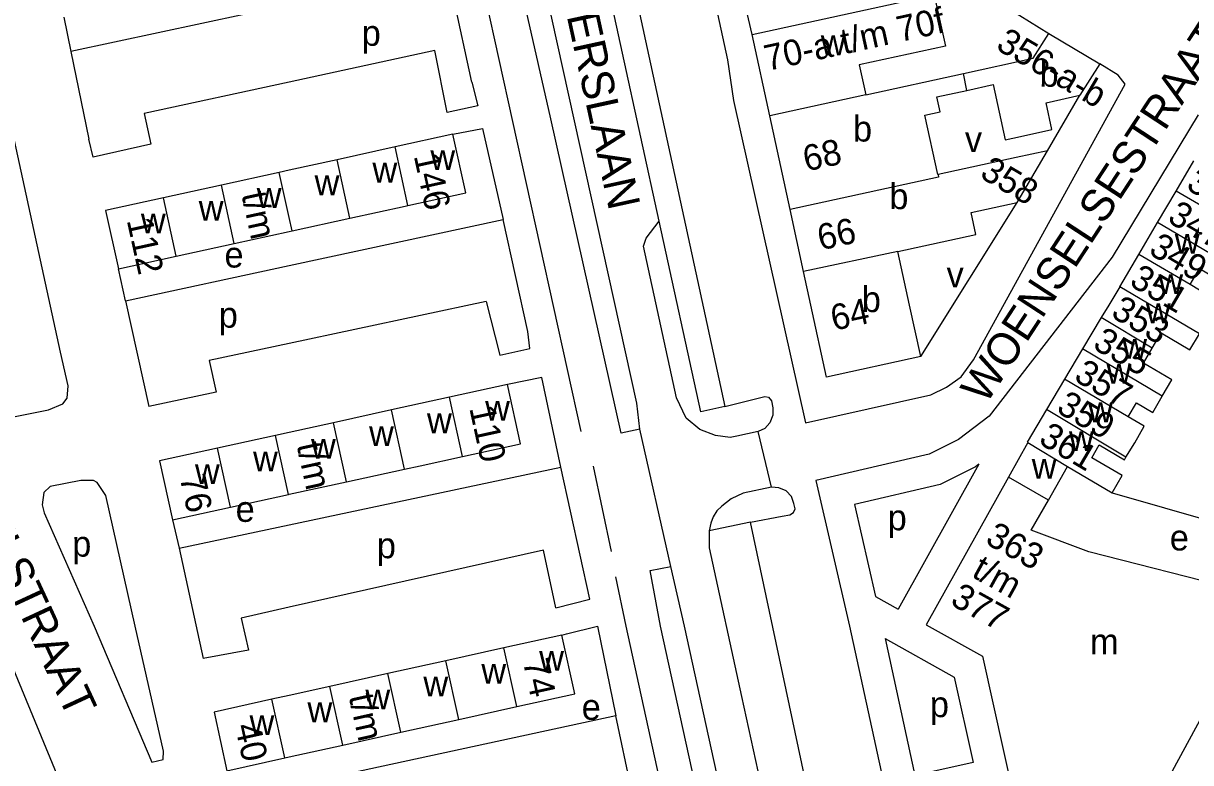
# Model space of a CAD drawing. Extents: x 159294 to 161936, y 384538 to 386517.
# Drawn here: x 160658.6 to 160840.4, y 385678.8 to 385793.9 of the extents above; entities that cross this region are included whole.
import ezdxf

# ---------------------------------------------------------------- set-up
doc = ezdxf.new("R2010")
doc.units = 0
for name, color, linetype in [('BLT_Basislijn', 7, 'Continuous'), ('BLT_Bebouwing', 7, 'Continuous'), ('BLT_Centroide', 7, 'Continuous'), ('BLT_Huisnummer', 7, 'Continuous'), ('BLT_Huisnummer_ tussenligend', 7, 'Continuous'), ('BLT_Huisnummer_reeks', 7, 'Continuous'), ('BLT_Onderdoorgang_en_onderverdeling', 7, 'Continuous'), ('BLT_Onderverdeling_panden', 7, 'Continuous'), ('BLT_Straatnaam', 7, 'Continuous'), ('BLT_Vlakafsluiter', 7, 'Continuous')]:
    doc.layers.add(name, color=color, linetype=linetype)

msp = doc.modelspace()

# ---------------------------------------------------------------- linework, layer by layer
at = {"layer": 'BLT_Basislijn'}
for p, q in [((160745.5, 385730.35), (160709.81, 385891.87)), ((160728.48, 385784.73), (160724.72, 385802.06)), ((160700, 385796.77), (160665.98, 385789.49)), ((160664.89, 385794.81), (160665.98, 385789.49)), ((160665.98, 385789.49), (160668.8, 385775.82)), ((160818.12, 385774.04), (160823.19, 385782.66)), ((160798.4, 385742), (160813.43, 385765.97)), ((160700, 385756.17), (160733.34, 385763.35)), ((160674.52, 385750.68), (160673.4, 385755.64)), ((160674.52, 385750.68), (160700, 385756.17)), ((160674.52, 385750.68), (160678.14, 385734.2)), ((160730.71, 385750.56), (160700, 385744.03)), ((160730.71, 385750.56), (160732.8, 385742.21)), ((160767.88, 385734.22), (160772.85, 385735.48)), ((160767.88, 385734.22), (160764.13, 385733.4)), ((160759.46, 385709.33), (160754.63, 385730.71)), ((160700, 385715.79), (160742.34, 385724.77)), ((160747.34, 385724.93), (160750.15, 385711.65)), ((160828.18, 385720.8), (160854.32, 385713.3)), ((160681.81, 385716.6), (160682.89, 385712.16)), ((160682.89, 385712.16), (160700, 385715.79)), ((160771.86, 385716.22), (160765.42, 385714.86)), ((160742.46, 385698.64), (160743.19, 385698.81)), ((160750.87, 385686.07), (160700, 385675.06)), ((160806.54, 385678.8), (160797.49, 385676.77))]:
    msp.add_line(p, q, dxfattribs=at)
for points in [[(160754.63, 385730.71), (160751.74, 385730.06), (160740.78, 385778.98), (160720.92, 385866.4), (160715.46, 385892.12)], [(160754.63, 385730.71), (160754.14, 385734.73), (160720.6, 385886.61), (160719.38, 385889.57), (160717.22, 385891.54), (160715.46, 385892.12)], [(160747.67, 385883.02), (160768.27, 385788.21), (160769.22, 385781.84), (160780.43, 385731.68), (160799.95, 385736.03), (160802.41, 385737.21), (160804.67, 385738.85), (160806.58, 385741.49), (160830.21, 385784.39), (160829.16, 385785.78), (160826.27, 385787.57)], [(160757.66, 385763.07), (160743.38, 385828.5), (160738.5, 385850.53), (160735.66, 385851.97), (160734.78, 385853.31), (160733.62, 385860.56), (160733.33, 385864.1), (160734.07, 385864.46), (160744.64, 385857.89), (160746.13, 385856.36), (160746.45, 385855.41), (160741.82, 385854.36), (160767.88, 385734.22)], [(160797.58, 385839.53), (160806.29, 385799.82), (160818.33, 385792.27)], [(160664.4, 385742.7), (160654.06, 385789.93)], [(160724.64, 385779.98), (160722.68, 385789.65), (160700, 385784.73)], [(160700, 385784.73), (160677.41, 385779.82), (160678.47, 385775.05), (160669.45, 385773.02), (160668.8, 385775.82)], [(160728.48, 385784.73), (160729.41, 385781.01), (160724.64, 385779.98)], [(160841.61, 385779.6), (160828.21, 385757.49), (160809.03, 385732.7), (160804.25, 385729.07), (160799.7, 385726.81), (160782.06, 385722.7), (160787.3, 385700), (160807.3, 385608.31), (160844.07, 385611.44)], [(160725.51, 385776.59), (160730.1, 385777.49), (160733.34, 385763.35)], [(160732.8, 385742.21), (160737.5, 385743.26), (160737.2, 385745.92), (160733.34, 385763.35)], [(160773.05, 385730.33), (160769.75, 385729.6), (160768.69, 385729.38), (160766.42, 385729.68), (160763.97, 385730.64), (160761.83, 385732.42), (160760.32, 385735.59), (160755.2, 385759.17), (160755.62, 385760.44), (160757.66, 385763.07)], [(160764.13, 385733.4), (160757.66, 385763.07)], [(160700, 385744.03), (160687.54, 385741.38), (160688.61, 385736.43), (160678.14, 385734.2)], [(160651.96, 385739.84), (160654.14, 385735.21), (160655.85, 385733.12), (160657.33, 385732.65), (160662.54, 385733.69), (160664.76, 385734.61), (160665.4, 385735.51), (160665.56, 385737.42), (160664.4, 385742.7)], [(160742.34, 385724.77), (160739.35, 385738.71), (160734.02, 385737.64)], [(160772.85, 385735.48), (160774.09, 385735.8), (160774.65, 385735.66), (160775.12, 385735.1), (160775.33, 385734), (160775.36, 385732.86), (160774.88, 385731.67), (160774.1, 385730.81), (160773.05, 385730.33)], [(160668.93, 385664.69), (160654.25, 385700), (160645.94, 385719.68), (160643.36, 385725.21)], [(160741.54, 385702.86), (160746.83, 385704.23), (160742.34, 385724.77)], [(160807.46, 385725.23), (160806.9, 385724.81), (160801.4, 385722.07), (160788.05, 385718.97), (160791.35, 385704.66)], [(160807.46, 385725.23), (160794.88, 385702.69)], [(160676.02, 385700), (160671.45, 385720.38), (160670.1, 385722.4), (160669.52, 385722.72), (160667.54, 385722.68), (160662.76, 385721.78), (160661.8, 385720.82), (160661.54, 385718.91), (160661.84, 385717.65), (160669.62, 385700), (160678.6, 385678.83), (160680.38, 385679.26), (160680.41, 385680.55), (160676.02, 385700)], [(160775.14, 385721.64), (160770.75, 385720.71), (160768.84, 385719.87), (160767.41, 385718.73), (160766.62, 385717.96), (160766.03, 385717.05), (160765.67, 385716.04), (160765.42, 385714.86)], [(160776.8, 385717.15), (160778, 385717.38), (160778.58, 385717.74), (160778.8, 385718.31), (160778.61, 385719.11), (160778.24, 385720.2), (160777.41, 385721.11), (160776.28, 385721.57), (160775.14, 385721.64)], [(160771.86, 385716.22), (160776.8, 385717.15)], [(160765.42, 385714.86), (160765.42, 385712.2), (160770.48, 385689.06), (160777.74, 385655.86)], [(160793.92, 385612.54), (160771.86, 385716.22)], [(160682.89, 385712.16), (160685.45, 385700.23), (160686.61, 385695.01)], [(160741.54, 385702.86), (160739.61, 385711.87), (160700, 385702.97)], [(160781.75, 385608.19), (160778.62, 385607.67), (160777.84, 385608.96), (160757.87, 385700), (160756.26, 385708.69), (160759.46, 385709.33)], [(160781.75, 385608.19), (160761.59, 385700), (160759.46, 385709.33)], [(160750.83, 385707.69), (160752.47, 385700), (160772.75, 385607.18)], [(160791.35, 385704.66), (160794.88, 385702.69)], [(160700, 385702.97), (160692.53, 385701.29), (160693.68, 385696.29), (160686.61, 385695.01)], [(160743.19, 385698.81), (160748.02, 385700), (160750.87, 385686.07)], [(160792.83, 385698.1), (160803.6, 385692.07), (160806.54, 385678.8)], [(160792.83, 385698.1), (160797.49, 385676.77)], [(160750.39, 385661.9), (160755.78, 385663.04), (160750.87, 385686.07)]]:
    msp.add_lwpolyline(points, dxfattribs=at)
at = {"layer": 'BLT_Bebouwing'}
for p, q in [((160772.11, 385792.14), (160769.89, 385801.75)), ((160774.86, 385779.49), (160772.11, 385792.14)), ((160818.33, 385792.27), (160826.27, 385787.57)), ((160826.27, 385787.57), (160823.19, 385782.66)), ((160789.81, 385782.74), (160805.04, 385786.06)), ((160778.04, 385764.9), (160774.86, 385779.49)), ((160801.03, 385770.32), (160799.02, 385779.56)), ((160725.51, 385776.59), (160716.5, 385774.62)), ((160716.5, 385774.62), (160707.48, 385772.64)), ((160813.43, 385765.97), (160818.12, 385774.04)), ((160700, 385771), (160698.46, 385770.67)), ((160707.48, 385772.64), (160700, 385771)), ((160838.16, 385767.76), (160840.93, 385772.45)), ((160698.46, 385770.67), (160689.44, 385768.69)), ((160801.08, 385770.33), (160801.03, 385770.32)), ((160689.44, 385768.69), (160680.42, 385766.71)), ((160835.27, 385762.85), (160838.16, 385767.76)), ((160806.23, 385764.4), (160813.43, 385765.97)), ((160780.12, 385755.22), (160778.04, 385764.9)), ((160700.46, 385761.57), (160709.47, 385763.54)), ((160832.35, 385757.9), (160835.27, 385762.85)), ((160691.44, 385759.59), (160700, 385761.47)), ((160700, 385761.47), (160700.46, 385761.57)), ((160682.42, 385757.61), (160691.44, 385759.59)), ((160673.4, 385755.64), (160682.42, 385757.61)), ((160829.39, 385752.87), (160832.35, 385757.9)), ((160826.49, 385748.08), (160823.56, 385743.19)), ((160823.56, 385743.19), (160820.76, 385738.47)), ((160820.76, 385738.47), (160817.96, 385733.74)), ((160734.02, 385737.64), (160725, 385735.66)), ((160725, 385735.66), (160715.96, 385733.68)), ((160715.96, 385733.68), (160706.93, 385731.7)), ((160706.93, 385731.7), (160700, 385730.18)), ((160697.89, 385729.72), (160688.86, 385727.74)), ((160700, 385730.18), (160697.89, 385729.72)), ((160815.07, 385728.59), (160812.07, 385723.24)), ((160708.93, 385722.49), (160717.97, 385724.45)), ((160818.27, 385719.65), (160821.27, 385724.9)), ((160700, 385720.55), (160708.93, 385722.49)), ((160690.85, 385718.56), (160699.89, 385720.53)), ((160699.89, 385720.53), (160700, 385720.55)), ((160681.81, 385716.6), (160690.85, 385718.56)), ((160851.66, 385703.57), (160836.88, 385676.21)), ((160742.46, 385698.64), (160733.44, 385696.64)), ((160733.44, 385696.64), (160724.41, 385694.64)), ((160724.41, 385694.64), (160715.38, 385692.65)), ((160715.38, 385692.65), (160706.36, 385690.65)), ((160700, 385689.24), (160697.33, 385688.65)), ((160706.36, 385690.65), (160700, 385689.24)), ((160726.43, 385685.51), (160735.46, 385687.51)), ((160717.4, 385683.51), (160726.43, 385685.51)), ((160708.38, 385681.51), (160717.4, 385683.51)), ((160700, 385679.66), (160708.38, 385681.51)), ((160699.35, 385679.52), (160700, 385679.66))]:
    msp.add_line(p, q, dxfattribs=at)
for points in [[(160800.49, 385798.32), (160802.24, 385790.33), (160788.8, 385787.4), (160789.81, 385782.74)], [(160805.04, 385786.06), (160815.9, 385788.42), (160818.33, 385792.27)], [(160805.59, 385783.43), (160809.69, 385784.32), (160811.56, 385775.75), (160813.93, 385776.26), (160818.82, 385777.33), (160817.91, 385781.51), (160823.19, 385782.66)], [(160799.02, 385779.56), (160801.4, 385780.08), (160800.9, 385782.4), (160805.59, 385783.43)], [(160718.49, 385765.52), (160727.51, 385767.49), (160725.51, 385776.59)], [(160818.12, 385774.04), (160813.23, 385772.98), (160801.08, 385770.33)], [(160680.42, 385766.71), (160671.4, 385764.74), (160673.4, 385755.64)], [(160709.47, 385763.54), (160718.05, 385765.42), (160718.49, 385765.52)], [(160794.84, 385758.36), (160806.98, 385761), (160806.23, 385764.4)], [(160798.4, 385742), (160796.66, 385750), (160794.84, 385758.36)], [(160798.4, 385742), (160783.72, 385738.8), (160781.28, 385750), (160780.12, 385755.22)], [(160840.33, 385753.2), (160841.8, 385755.7), (160846.11, 385753.16), (160847.56, 385755.62)], [(160829.39, 385752.87), (160827.7, 385750), (160826.49, 385748.08)], [(160841.8, 385745.55), (160843.29, 385748.08), (160844.74, 385750.54), (160840.33, 385753.2)], [(160834.46, 385743.32), (160835.85, 385745.67), (160840.32, 385743.04), (160841.8, 385745.55)], [(160835.99, 385735.81), (160837.49, 385738.36), (160833.07, 385740.96), (160834.46, 385743.32)], [(160727.01, 385726.43), (160736.05, 385728.41), (160734.02, 385737.64)], [(160830.7, 385732.61), (160831.98, 385734.78), (160834.52, 385733.29), (160835.99, 385735.81)], [(160817.96, 385733.74), (160814.96, 385728.65), (160815.07, 385728.59)], [(160830.34, 385726.34), (160831.71, 385728.58), (160833.18, 385731.15), (160830.7, 385732.61)], [(160688.86, 385727.74), (160679.81, 385725.75), (160681.81, 385716.6)], [(160828.18, 385720.8), (160829.75, 385723.47), (160825.03, 385726.25), (160826.2, 385728.24)], [(160826.2, 385728.24), (160830.1, 385725.94), (160830.34, 385726.34)], [(160717.97, 385724.45), (160720.43, 385724.99), (160727.01, 385726.43)], [(160821.27, 385724.9), (160828.18, 385720.8)], [(160812.07, 385723.24), (160799.24, 385700.24), (160807.99, 385695.34), (160812.93, 385673.08)], [(160851.66, 385703.57), (160847.38, 385705.81), (160824.55, 385711.58), (160815.58, 385714.96), (160818.27, 385719.65)], [(160735.46, 385687.51), (160744.48, 385689.5), (160742.46, 385698.64)], [(160697.33, 385688.65), (160688.3, 385686.65), (160690.32, 385677.52)], [(160690.32, 385677.52), (160699.35, 385679.52)]]:
    msp.add_lwpolyline(points, dxfattribs=at)
at = {"layer": 'BLT_Onderdoorgang_en_onderverdeling'}
msp.add_line((160818.27, 385719.65), (160812.07, 385723.24), dxfattribs=at)
msp.add_lwpolyline([(160815.07, 385728.59), (160821.27, 385724.9)], dxfattribs=at)
at = {"layer": 'BLT_Onderverdeling_panden'}
for p, q in [((160772.11, 385792.14), (160800.49, 385798.32)), ((160805.59, 385783.43), (160805.04, 385786.06)), ((160789.81, 385782.74), (160774.86, 385779.49)), ((160718.49, 385765.52), (160716.5, 385774.62)), ((160709.47, 385763.54), (160707.48, 385772.64)), ((160700, 385763.65), (160698.46, 385770.67)), ((160801.16, 385769.94), (160778.04, 385764.9)), ((160801.08, 385770.33), (160801.16, 385769.94)), ((160691.44, 385759.59), (160689.44, 385768.69)), ((160845.73, 385763.3), (160838.16, 385767.76)), ((160682.42, 385757.61), (160680.42, 385766.71)), ((160700.46, 385761.57), (160700, 385763.65)), ((160847.56, 385755.62), (160835.27, 385762.85)), ((160794.84, 385758.36), (160780.12, 385755.22)), ((160840.33, 385753.2), (160832.35, 385757.9)), ((160841.8, 385745.55), (160829.39, 385752.87)), ((160834.46, 385743.32), (160826.49, 385748.08)), ((160835.99, 385735.81), (160823.56, 385743.19)), ((160830.7, 385732.61), (160820.76, 385738.47)), ((160727.01, 385726.43), (160725, 385735.66)), ((160717.97, 385724.45), (160715.96, 385733.68)), ((160830.34, 385726.34), (160817.96, 385733.74)), ((160708.93, 385722.49), (160706.93, 385731.7)), ((160699.89, 385720.53), (160697.89, 385729.72)), ((160690.85, 385718.56), (160688.86, 385727.74)), ((160735.46, 385687.51), (160733.44, 385696.64)), ((160726.43, 385685.51), (160724.41, 385694.64)), ((160717.4, 385683.51), (160715.38, 385692.65)), ((160708.38, 385681.51), (160706.36, 385690.65)), ((160699.35, 385679.52), (160697.33, 385688.65))]:
    msp.add_line(p, q, dxfattribs=at)
at = {"layer": 'BLT_Vlakafsluiter'}
msp.add_line((160775.14, 385721.64), (160773.05, 385730.33), dxfattribs=at)

# ---------------------------------------------------------------- texts
at = {"layer": 'BLT_Centroide'}
for s, p in [('p', (160711.3, 385790.37)), ('w', (160782.82, 385788.91)), ('b', (160816.89, 385784)), ('b', (160787.83, 385775.47)), ('v', (160805.27, 385773.83)), ('w', (160722, 385771.05)), ('w', (160712.98, 385769.08)), ('w', (160703.97, 385767.11)), ('b', (160793.49, 385764.94)), ('w', (160694.95, 385765.14)), ('w', (160685.92, 385763.14)), ('w', (160676.91, 385761.17)), ('w', (160837.96, 385758)), ('e', (160689.93, 385755.85)), ('v', (160802.41, 385752.76)), ('w', (160835.39, 385751.72)), ('b', (160789.2, 385748.92)), ('p', (160689.04, 385746.49)), ('w', (160833.46, 385747.19)), ('w', (160829.78, 385741.66)), ('w', (160827.33, 385737.75)), ('w', (160730.53, 385732.03)), ('w', (160824.45, 385731.78)), ('w', (160721.48, 385730.06)), ('w', (160712.45, 385728.08)), ('w', (160703.41, 385726.11)), ('w', (160821.47, 385727.28)), ('w', (160694.38, 385724.14)), ('w', (160815.68, 385722.97)), ('w', (160685.33, 385722.17)), ('e', (160691.67, 385716.26)), ('p', (160793.23, 385714.95)), ('e', (160837.18, 385711.81)), ('p', (160666.21, 385710.85)), ('p', (160713.66, 385710.6)), ('m', (160824.76, 385695.63)), ('w', (160738.95, 385693.08)), ('w', (160729.94, 385691.08)), ('w', (160720.91, 385689.08)), ('w', (160711.88, 385687.08)), ('w', (160702.86, 385685.08)), ('e', (160745.57, 385685.45)), ('p', (160799.81, 385685.86)), ('w', (160693.83, 385683.08))]:
    msp.add_text(s, height=4, dxfattribs=at).set_placement(p)
at = {"layer": 'BLT_Huisnummer'}
for s, rotation, p in [('68', 12.2858, (160780.52, 385770.79)), ('347', 329.5071, (160836.63, 385763.06)), ('351', 329.5071, (160830.71, 385753.15)), ('64', 12.2852, (160784.83, 385745.99)), ('355', 329.5071, (160825, 385743.36)), ('359', 329.5071, (160819.33, 385733.46))]:
    msp.add_text(s, height=4, rotation=rotation, dxfattribs=at).set_placement(p)
at = {"layer": 'BLT_Huisnummer_ tussenligend'}
for s, p in [('345', (160839.55, 385768.17)), ('349', (160833.71, 385758.06)), ('353', (160827.83, 385748.28)), ('357', (160822.06, 385738.38)), ('361', (160816.57, 385728.56))]:
    msp.add_text(s, height=4, rotation=329.5071, dxfattribs=at).set_placement(p)
at = {"layer": 'BLT_Huisnummer_reeks'}
for s, rotation, p in [('70-a t/m 70f', 12.288, (160774.49, 385786.44)), ('356-a-b', 329.4098, (160809.91, 385789.94)), ('146', 282.3586, (160719.4, 385773.24)), ('358', 329.4098, (160807.41, 385769.96)), ('t/m', 282.2834, (160692.56, 385767.24)), ('66', 12.286, (160782.77, 385758.51)), ('112', 282.3607, (160674.69, 385763.22)), ('110', 282.2805, (160728.05, 385733.98)), ('t/m', 282.2834, (160701.15, 385728.24)), ('76', 282.369, (160682.93, 385723.23)), ('363', 331.0031, (160808.25, 385712.97)), ('t/m', 331.0031, (160806.13, 385707.81)), ('377', 331.0031, (160802.81, 385703.47)), ('74', 282.4803, (160736.39, 385694.53)), ('t/m', 282.4763, (160709.27, 385689.1)), ('40', 282.4797, (160691.54, 385684.48))]:
    msp.add_text(s, height=4, rotation=rotation, dxfattribs=at).set_placement(p)
at = {"layer": 'BLT_Straatnaam'}
for s, rotation, p in [('DR CUYPERSLAAN', 282.3064, (160736.81, 385824.44)), ('WOENSELSESTRAAT', 56.7863, (160808.52, 385734.38)), ('WILLEM VAN KESSELSTRAAT', 294.8743, (160625.47, 385772.07)), ('SEBASTIAAN VAN NOYESTRAAT', 303.5727, (160606.92, 385695.53))]:
    msp.add_text(s, height=5, rotation=rotation, dxfattribs=at).set_placement(p)

doc.saveas('drawing.dxf')
